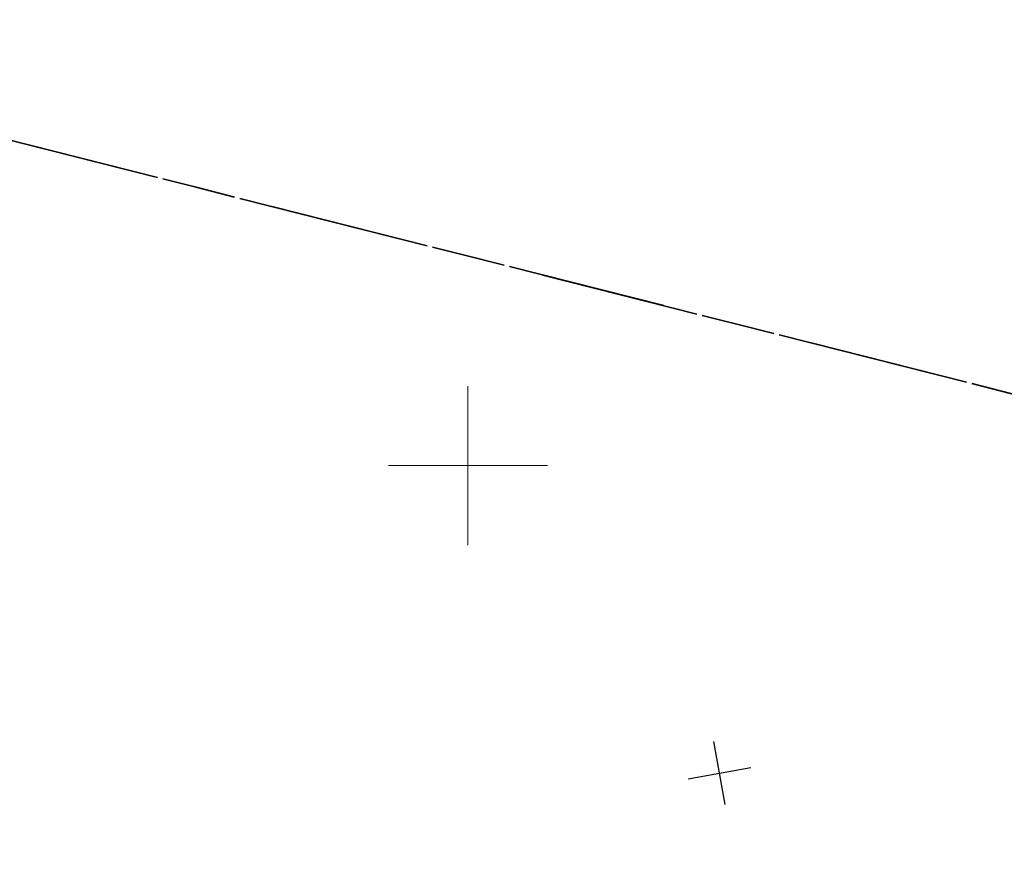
# Model space of a CAD drawing. Header units: metres. Extents: x 538891 to 1080079, y 6588829 to 13178720.
# Tile 535 of 656: x 539889 to 539913, y 6589340 to 6589361. Entities that reach past the tile are written whole.
import ezdxf

# ---------------------------------------------------------------- set-up
doc = ezdxf.new("R2010")
doc.units = ezdxf.units.M
doc.header["$LTSCALE"] = 0.4
doc.linetypes.add('KATASTRIPIIR', pattern=[17.5, 10, -2.5, 2.5, -2.5])
doc.layers.add('GEO', color=7, linetype='Continuous')
doc.layers.add('KOLDE PST', color=7, linetype='Continuous')

# ---------------------------------------------------------------- blocks, each defined once
blk = doc.blocks.new('#15_019061_PP_ELV-4-01_v01_Puhas$0$A$C2D7D09D12')
at = {"color": 1, "linetype": 'Continuous', "lineweight": 25, "true_color": 0xff0000}
for p, q in [((0.035, 0.035), (1.171, 1.171)), ((0.035, 1.171), (1.171, 0.035))]:
    blk.add_line(p, q, dxfattribs=at)
blk = doc.blocks.new('#15_Kolde pst ELV-3 (2D)')
at = {"color": 7, "rotation": 55.07500984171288}
blk.add_blockref('#15_019061_PP_ELV-4-01_v01_Puhas$0$A$C2D7D09D12', (539906.478, 6589341.422), dxfattribs=at)
blk = doc.blocks.new('Kolde pst EL')
at = {"color": 13, "true_color": 0xff4646}
blk.add_blockref('#15_Kolde pst ELV-3 (2D)', (0, 0), dxfattribs=at)
blk = doc.blocks.new('VKORIS')
at = {"color": 7, "linetype": 'Continuous', "lineweight": 9}
for p, q in [((0, 4), (0, -4)), ((-4, 0), (4, 0))]:
    blk.add_line(p, q, dxfattribs=at)

msp = doc.modelspace()

# ---------------------------------------------------------------- linework, layer by layer
at = {"layer": 'GEO', "color": 35, "linetype": 'KATASTRIPIIR', "lineweight": 35, "true_color": 0xb1703a, "flags": 128}
for points in [[(539443.01, 6589409.31), (539452.71, 6589448.01), (539474.09, 6589442.7), (539521.35, 6589512.66), (539531.92, 6589505.27), (539524.3, 6589495.39), (539522.08, 6589499.6), (539481.56, 6589440.85), (539563.86, 6589420.43), (539625.52, 6589405.13), (539608.81, 6589440.29), (539609.75, 6589442.99), (539608, 6589446.67), (539559.55, 6589546.11), (539564.46, 6589553.36), (539630.53, 6589415.87), (539746.58, 6589386.48), (539806.68, 6589371.25), (539851.41, 6589359.92), (539871.95, 6589354.72), (539867.18, 6589363.58), (539926.12, 6589348.66), (539949.09, 6589342.84), (539954.98, 6589344.13), (539958.19, 6589351.42), (539955.18, 6589364.57), (539908.73, 6589450.44), (539900.61, 6589446.07), (539894.15, 6589442.58), (539889.14, 6589451.77), (539891.02, 6589452.73), (539900.13, 6589457.61), (539896.12, 6589465.27), (539900.48, 6589467.33), (539893.45, 6589480.29), (539898.64, 6589483.31), (539888.11, 6589505.36), (539888.27, 6589511.95), (539890.68, 6589517.36), (539894.85, 6589504.16), (539935.41, 6589429.13), (539960.79, 6589380.36), (539989.71, 6589324.88), (539996.79, 6589323.09), (540010.36, 6589318.34), (540064.33, 6589299.46), (540078.61, 6589294.78), (540116.43, 6589314.56), (540134.41, 6589272.73), (540099.44, 6589253.16), (539963.84, 6589287.14), (539909.52, 6589298.37), (539763.13, 6589328.62), (539689.49, 6589347.26), (539661.86, 6589354.25), (539600.04, 6589369.91), (539443.01, 6589409.31)], [(539926.12, 6589348.66), (539867.18, 6589363.58), (539817.05, 6589456.57), (539818.6, 6589458.53), (539814.19, 6589466.28), (539815.91, 6589467.25), (539811.08, 6589476.23), (539822.13, 6589476.3), (539849.42, 6589490.99), (539879.69, 6589434.79), (539926.12, 6589348.66)]]:
    msp.add_lwpolyline(points, dxfattribs=at)

# ---------------------------------------------------------------- block references
at = {"layer": 'GEO', "color": 8, "true_color": 0x7d7d7d, "xscale": 0.5, "yscale": 0.5, "zscale": 0.5}
msp.add_blockref('VKORIS', (539900, 6589350), dxfattribs=at)
at = {"layer": 'KOLDE PST', "color": 7}
msp.add_blockref('Kolde pst EL', (0, 0), dxfattribs=at)

doc.saveas('drawing.dxf')
